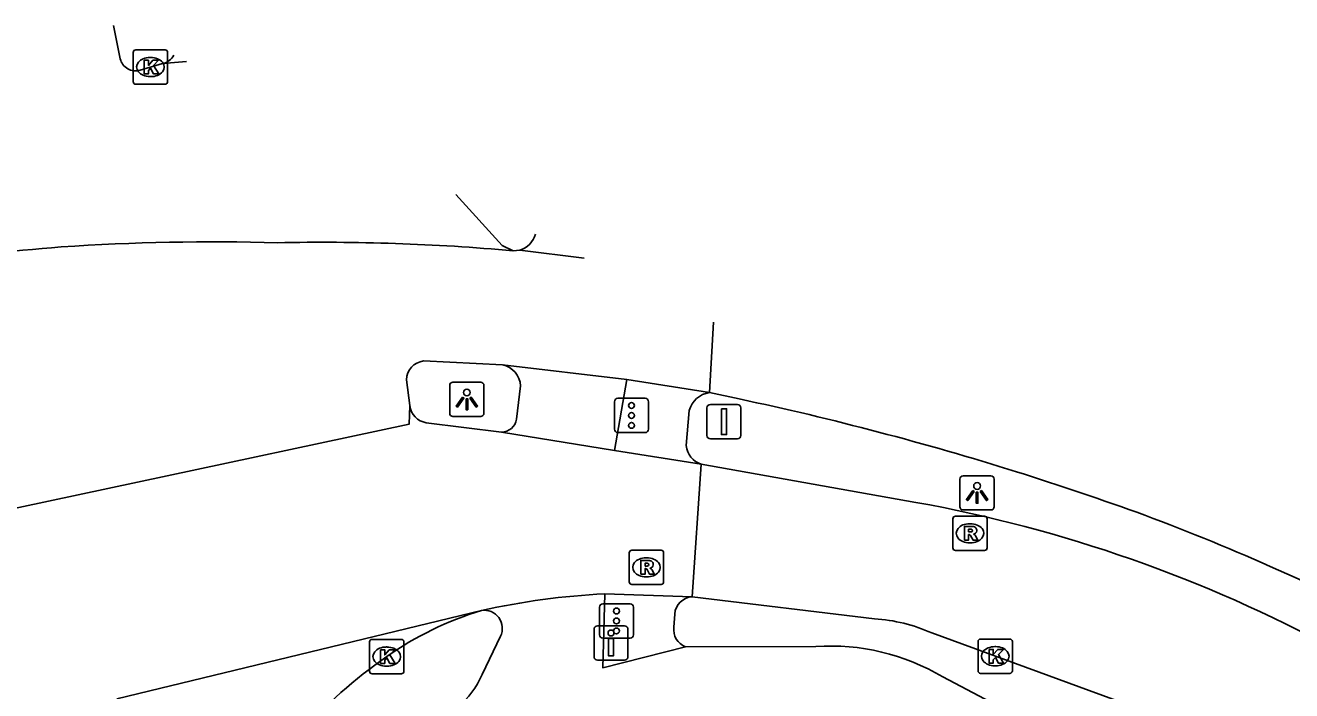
# Model space of a CAD drawing. Extents: x 159265 to 160143, y 383413 to 384319.
# Drawn here: x 159612.88 to 159649.77, y 384067.62 to 384087 of the extents above; entities that cross this region are included whole.
import ezdxf

# ---------------------------------------------------------------- set-up
doc = ezdxf.new("R2010")
doc.units = 0
for name, color, linetype in [('IMGEO_Drukknoppaal', 7, 'Continuous'), ('IMGEO_Fietspad_gesloten', 7, 'Continuous'), ('IMGEO_Fietspad_open', 7, 'Continuous'), ('IMGEO_Haag', 7, 'Continuous'), ('IMGEO_Kolk', 7, 'Continuous'), ('IMGEO_Lichtpunt', 7, 'Continuous'), ('IMGEO_OVBaan_gesloten', 7, 'Continuous'), ('IMGEO_Rijbaan_lokaal_gesloten', 7, 'Continuous'), ('IMGEO_Rioolput', 7, 'Continuous'), ('IMGEO_Verkeersbordpaal', 7, 'Continuous'), ('IMGEO_Verkeersregelinstallatiepaal', 7, 'Continuous'), ('IMGEO_Voetpad_open', 7, 'Continuous')]:
    doc.layers.add(name, color=color, linetype=linetype)

msp = doc.modelspace()

# ---------------------------------------------------------------- linework, layer by layer
at = {"layer": 'IMGEO_Drukknoppaal'}
for p, q in [((159629.446, 384068.611), (159629.446, 384069.411)), ((159629.446, 384069.411), (159629.446, 384068.611)), ((159629.546, 384069.511), (159630.336, 384069.511)), ((159630.336, 384069.511), (159629.546, 384069.511)), ((159630.436, 384069.411), (159630.436, 384068.611)), ((159630.436, 384068.611), (159630.436, 384069.411)), ((159630.336, 384068.511), (159629.546, 384068.511)), ((159629.546, 384068.511), (159630.336, 384068.511))]:
    msp.add_line(p, q, dxfattribs=at)
msp.add_lwpolyline([(159630.016, 384069.136), (159630.016, 384068.636), (159629.866, 384068.636), (159629.866, 384069.136), (159630.016, 384069.136)], dxfattribs=at)
msp.add_circle((159629.941, 384069.301), 0.085, dxfattribs=at)
for centre, start, end in [((159629.546, 384069.411), 90, 180), ((159629.546, 384069.411), 90, 180), ((159630.336, 384069.411), 0, 90), ((159630.336, 384069.411), 360, 90), ((159629.546, 384068.611), 180, 270), ((159629.546, 384068.611), 180, 270), ((159630.336, 384068.611), 270, 0), ((159630.336, 384068.611), 270, 0)]:
    msp.add_arc(centre, 0.1, start, end, dxfattribs=at)
at = {"layer": 'IMGEO_Fietspad_gesloten'}
for points in [[(159629.758, 384070.442), (159629.702, 384068.289), (159632.115, 384068.901)], [(159626.188, 384068.091), (159626.72, 384069.204)], [(159632.115, 384068.901), (159635.911, 384068.906)], [(159639.603, 384068.019), (159679.545, 384046.947), (159802.985, 383980.918)]]:
    msp.add_lwpolyline(points, dxfattribs=at)
for centre, radius, start, end in [((159626.252, 384069.439), 0.524, 333.3824, 98.781), ((159636.347, 384062.594), 6.327, 59.0303, 93.9512), ((159623.824, 384069.124), 2.58, 283.8754, 336.385)]:
    msp.add_arc(centre, radius, start, end, dxfattribs=at)
at = {"layer": 'IMGEO_Fietspad_open'}
for points in [[(159627.746, 384080.921), (159627.746, 384080.922)], [(159630.039, 384074.619), (159630.403, 384076.682)], [(159627.185, 384075.525), (159627.304, 384076.498)]]:
    msp.add_lwpolyline(points, dxfattribs=at)
for centre, radius, start, end in [((159627.072, 384081.123), 0.704, 287.8053, 343.3072), ((159626.646, 384076.471), 0.659, 2.3502, 77.7887), ((159626.756, 384075.589), 0.434, 269.8534, 351.5683)]:
    msp.add_arc(centre, radius, start, end, dxfattribs=at)
at = {"layer": 'IMGEO_Haag'}
msp.add_lwpolyline([(159632.217, 384075.779), (159632.135, 384074.758)], dxfattribs=at)
for centre, radius, start, end in [((159632.919, 384075.585), 0.728, 98.5038, 164.5474), ((159632.751, 384074.809), 0.618, 184.7172, 252.706)]:
    msp.add_arc(centre, radius, start, end, dxfattribs=at)
at = {"layer": 'IMGEO_Kolk'}
for p, q in [((159616.023, 384085.361), (159616.023, 384086.213)), ((159616.098, 384086.287), (159616.95, 384086.287)), ((159617.024, 384086.213), (159617.024, 384085.361)), ((159616.511, 384086.067), (159616.536, 384086.067)), ((159616.534, 384085.507), (159616.509, 384085.507)), ((159616.95, 384085.287), (159616.098, 384085.287)), ((159622.907, 384068.187), (159622.907, 384069.039)), ((159622.982, 384069.113), (159623.834, 384069.113)), ((159623.395, 384068.893), (159623.42, 384068.893)), ((159623.908, 384069.039), (159623.908, 384068.187)), ((159640.633, 384068.198), (159640.633, 384069.05)), ((159640.708, 384069.124), (159641.56, 384069.124)), ((159641.121, 384068.904), (159641.146, 384068.904)), ((159641.634, 384069.05), (159641.634, 384068.198)), ((159623.834, 384068.113), (159622.982, 384068.113)), ((159623.418, 384068.333), (159623.393, 384068.333)), ((159641.56, 384068.124), (159640.708, 384068.124)), ((159641.144, 384068.344), (159641.119, 384068.344))]:
    msp.add_line(p, q, dxfattribs=at)
for points in [[(159616.023, 384085.361), (159616.023, 384086.213)], [(159616.098, 384086.287), (159616.95, 384086.287)], [(159617.024, 384086.213), (159617.024, 384085.361)], [(159616.344, 384085.987), (159616.467, 384085.987), (159616.467, 384085.836), (159616.597, 384085.987), (159616.761, 384085.987), (159616.615, 384085.836), (159616.768, 384085.587), (159616.616, 384085.587), (159616.531, 384085.751), (159616.467, 384085.684), (159616.467, 384085.587), (159616.344, 384085.587), (159616.344, 384085.987)], [(159616.95, 384085.287), (159616.098, 384085.287)], [(159622.907, 384068.187), (159622.907, 384069.039)], [(159622.982, 384069.113), (159623.834, 384069.113)], [(159623.228, 384068.813), (159623.351, 384068.813), (159623.351, 384068.662), (159623.481, 384068.813), (159623.645, 384068.813), (159623.499, 384068.662), (159623.652, 384068.413), (159623.5, 384068.413), (159623.415, 384068.577), (159623.351, 384068.51), (159623.351, 384068.413), (159623.228, 384068.413), (159623.228, 384068.813)], [(159623.908, 384069.039), (159623.908, 384068.187)], [(159640.633, 384068.198), (159640.633, 384069.05)], [(159640.708, 384069.124), (159641.56, 384069.124)], [(159640.954, 384068.824), (159641.077, 384068.824), (159641.077, 384068.673), (159641.207, 384068.824), (159641.371, 384068.824), (159641.225, 384068.673), (159641.378, 384068.424), (159641.226, 384068.424), (159641.141, 384068.588), (159641.077, 384068.521), (159641.077, 384068.424), (159640.954, 384068.424), (159640.954, 384068.824)], [(159641.634, 384069.05), (159641.634, 384068.198)], [(159623.834, 384068.113), (159622.982, 384068.113)], [(159641.56, 384068.124), (159640.708, 384068.124)]]:
    msp.add_lwpolyline(points, dxfattribs=at)
for centre, start, end in [((159616.1, 384086.211), 91.552, 178.448), ((159616.1, 384086.211), 91.552, 178.448), ((159616.948, 384086.211), 1.552, 88.448), ((159616.948, 384086.211), 1.552, 88.448), ((159616.1, 384085.363), 181.552, 268.448), ((159616.1, 384085.363), 181.552, 268.448), ((159616.948, 384085.363), 271.552, 358.448), ((159616.948, 384085.363), 271.552, 358.448), ((159622.984, 384069.037), 91.552, 178.448), ((159622.984, 384069.037), 91.552, 178.448), ((159623.832, 384069.037), 1.552, 88.448), ((159623.832, 384069.037), 1.552, 88.448), ((159640.71, 384069.048), 91.552, 178.448), ((159640.71, 384069.048), 91.552, 178.448), ((159641.558, 384069.048), 1.552, 88.448), ((159641.558, 384069.048), 1.552, 88.448), ((159622.984, 384068.189), 181.552, 268.448), ((159622.984, 384068.189), 181.552, 268.448), ((159623.832, 384068.189), 271.552, 358.448), ((159623.832, 384068.189), 271.552, 358.448), ((159640.71, 384068.2), 181.552, 268.448), ((159640.71, 384068.2), 181.552, 268.448), ((159641.558, 384068.2), 271.552, 358.448), ((159641.558, 384068.2), 271.552, 358.448)]:
    msp.add_arc(centre, 0.0765, start, end, dxfattribs=at)
for centre, major_axis, ratio, start_param, end_param in [((159616.51, 384085.787), (-0.387, 0.002), 0.722429, 4.712389, 7.853982), ((159616.535, 384085.787), (-0.39, 0.002), 0.717154, 1.570796, 4.712389), ((159623.394, 384068.613), (-0.387, 0.002), 0.722429, 4.712389, 7.853982), ((159623.419, 384068.613), (-0.39, 0.002), 0.717154, 1.570796, 4.712389), ((159641.12, 384068.624), (-0.387, 0.002), 0.722429, 4.712389, 7.853982), ((159641.145, 384068.624), (-0.39, 0.002), 0.717154, 1.570796, 4.712389)]:
    msp.add_ellipse(centre, major_axis=major_axis, ratio=ratio, start_param=start_param, end_param=end_param, dxfattribs=at)
at = {"layer": 'IMGEO_Lichtpunt'}
for p, q in [((159626.145, 384076.604), (159625.337, 384076.604)), ((159626.145, 384076.604), (159625.337, 384076.604)), ((159625.243, 384076.509), (159625.243, 384075.702)), ((159625.243, 384076.509), (159625.243, 384075.702)), ((159626.239, 384075.702), (159626.239, 384076.509)), ((159626.239, 384075.702), (159626.239, 384076.509)), ((159625.337, 384075.608), (159626.145, 384075.608)), ((159625.337, 384075.608), (159626.145, 384075.608)), ((159640.106, 384073.786), (159640.106, 384072.979)), ((159640.106, 384073.786), (159640.106, 384072.979)), ((159641.008, 384073.881), (159640.2, 384073.881)), ((159641.008, 384073.881), (159640.2, 384073.881)), ((159641.102, 384072.979), (159641.102, 384073.786)), ((159641.102, 384072.979), (159641.102, 384073.786)), ((159640.2, 384072.885), (159641.008, 384072.885)), ((159640.2, 384072.885), (159641.008, 384072.885))]:
    msp.add_line(p, q, dxfattribs=at)
for points in [[(159625.617, 384076.173), (159625.656, 384076.145), (159625.468, 384075.883), (159625.43, 384075.91), (159625.617, 384076.173)], [(159625.829, 384076.145), (159625.867, 384076.172), (159626.054, 384075.91), (159626.015, 384075.882), (159625.829, 384076.145)], [(159625.719, 384076.125), (159625.766, 384076.125), (159625.766, 384075.803), (159625.719, 384075.803), (159625.719, 384076.125)], [(159640.48, 384073.45), (159640.519, 384073.422), (159640.331, 384073.16), (159640.293, 384073.187), (159640.48, 384073.45)], [(159640.582, 384073.402), (159640.629, 384073.402), (159640.629, 384073.08), (159640.582, 384073.08), (159640.582, 384073.402)], [(159640.692, 384073.422), (159640.73, 384073.449), (159640.917, 384073.187), (159640.878, 384073.159), (159640.692, 384073.422)]]:
    msp.add_lwpolyline(points, dxfattribs=at)
for centre in [(159625.742, 384076.307), (159640.605, 384073.584)]:
    msp.add_circle(centre, 0.0994, dxfattribs=at)
for centre, start, end in [((159625.337, 384076.509), 90, 180), ((159625.337, 384076.509), 90, 180), ((159626.145, 384076.509), 0, 90), ((159626.145, 384076.509), 0, 90), ((159625.337, 384075.702), 180, 270), ((159625.337, 384075.702), 180, 270), ((159626.145, 384075.702), 270, 0), ((159626.145, 384075.702), 270, 360), ((159640.2, 384073.786), 90, 180), ((159640.2, 384073.786), 90, 180), ((159641.008, 384073.786), 0, 90), ((159641.008, 384073.786), 0, 90), ((159640.2, 384072.979), 180, 270), ((159640.2, 384072.979), 180, 270), ((159641.008, 384072.979), 270, 0), ((159641.008, 384072.979), 270, 360)]:
    msp.add_arc(centre, 0.0946, start, end, dxfattribs=at)
at = {"layer": 'IMGEO_OVBaan_gesloten'}
for points in [[(159627.287, 384080.453), (159627.09, 384080.435)], [(159629.158, 384080.224), (159629.156, 384080.224), (159627.287, 384080.453)], [(159632.811, 384076.305), (159632.93, 384078.359)], [(159624.481, 384077.225), (159626.785, 384077.115)], [(159626.785, 384077.115), (159630.403, 384076.682)], [(159624.084, 384075.927), (159623.986, 384076.676)], [(159630.403, 384076.682), (159632.811, 384076.305)], [(159633.673, 384076.119), (159632.811, 384076.305)], [(159608.226, 384072.002), (159624.06, 384075.38), (159624.084, 384075.927)]]:
    msp.add_lwpolyline(points, dxfattribs=at)
for centre, radius, start, end in [((159618.362, 384015.345), 65.351, 88.36362, 93.89118), ((159621.548, 384018.638), 62.045, 84.87511, 91.21873), ((159619.225, 384012.798), 67.954, 94.47181, 102.03605), ((159624.545, 384076.669), 0.559, 96.6103, 179.3115), ((159615.325, 383989.809), 88.239, 72.57424, 77.9987), ((159615.408, 383990.07), 87.965, 70.00419, 72.57499), ((159621.973, 384009.763), 67.216, 62.33846, 69.52244)]:
    msp.add_arc(centre, radius, start, end, dxfattribs=at)
at = {"layer": 'IMGEO_Rijbaan_lokaal_gesloten'}
for points in [[(159615.646, 384086.025), (159615.447, 384087.002), (159615.447, 384087.002)], [(159616.881, 384085.89), (159616.222, 384085.699)], [(159616.881, 384085.89), (159617.58, 384085.948)], [(159627.09, 384080.435), (159626.775, 384080.584), (159625.42, 384082.071), (159625.419, 384082.072)], [(159626.755, 384075.155), (159624.558, 384075.426)], [(159630.039, 384074.619), (159626.755, 384075.155)], [(159632.567, 384074.219), (159630.039, 384074.619)], [(159632.567, 384074.219), (159632.308, 384070.354)], [(159632.567, 384074.219), (159638.825, 384073.105)], [(159629.758, 384070.442), (159632.308, 384070.354)], [(159632.308, 384070.354), (159637.617, 384069.716)], [(159626.172, 384069.956), (159615.551, 384067.379)], [(159639.282, 384069.302), (159650.703, 384065.122)]]:
    msp.add_lwpolyline(points, dxfattribs=at)
for centre, radius, start, end in [((159616.783, 384086.365), 0.485, 281.7143, 331.2677), ((159616.086, 384086.131), 0.453, 193.5306, 287.4521), ((159624.638, 384075.976), 0.556, 185.0705, 261.757), ((159631.573, 384032.883), 40.87, 61.5564, 79.7791), ((159630.828, 384049.076), 21.393, 92.8664, 102.5698), ((159628.927, 384060.77), 9.59, 106.6951, 125.1342), ((159637.295, 384064.865), 4.862, 65.8742, 86.1991), ((159631.018, 384057.572), 13.409, 124.5746, 139.0804)]:
    msp.add_arc(centre, radius, start, end, dxfattribs=at)
at = {"layer": 'IMGEO_Rioolput'}
for p, q in [((159639.898, 384071.779), (159639.898, 384072.631)), ((159639.973, 384072.705), (159640.825, 384072.705)), ((159640.386, 384072.485), (159640.411, 384072.485)), ((159640.899, 384072.631), (159640.899, 384071.779)), ((159640.409, 384071.925), (159640.384, 384071.925)), ((159630.473, 384070.787), (159630.473, 384071.639)), ((159630.548, 384071.713), (159631.4, 384071.713)), ((159630.961, 384071.493), (159630.986, 384071.493)), ((159631.474, 384071.639), (159631.474, 384070.787)), ((159640.825, 384071.705), (159639.973, 384071.705)), ((159631.4, 384070.713), (159630.548, 384070.713)), ((159630.984, 384070.933), (159630.959, 384070.933))]:
    msp.add_line(p, q, dxfattribs=at)
for points in [[(159639.898, 384071.779), (159639.898, 384072.631)], [(159639.973, 384072.705), (159640.825, 384072.705)], [(159640.899, 384072.631), (159640.899, 384071.779)], [(159640.487, 384072.403), (159640.235, 384072.405), (159640.235, 384072.005)], [(159640.235, 384072.005), (159640.359, 384072.005), (159640.359, 384072.167), (159640.37, 384072.167)], [(159640.413, 384072.324), (159640.359, 384072.324), (159640.359, 384072.243)], [(159640.359, 384072.243), (159640.411, 384072.243)], [(159640.417, 384072.138), (159640.488, 384072.005), (159640.628, 384072.005), (159640.563, 384072.131)], [(159630.473, 384070.787), (159630.473, 384071.639)], [(159630.548, 384071.713), (159631.4, 384071.713)], [(159631.062, 384071.411), (159630.81, 384071.413), (159630.81, 384071.013)], [(159631.474, 384071.639), (159631.474, 384070.787)], [(159640.825, 384071.705), (159639.973, 384071.705)], [(159630.81, 384071.013), (159630.934, 384071.013), (159630.934, 384071.175), (159630.945, 384071.175)], [(159630.988, 384071.332), (159630.934, 384071.332), (159630.934, 384071.251)], [(159630.934, 384071.251), (159630.986, 384071.251)], [(159630.992, 384071.146), (159631.063, 384071.013), (159631.203, 384071.013), (159631.138, 384071.139)], [(159631.4, 384070.713), (159630.548, 384070.713)]]:
    msp.add_lwpolyline(points, dxfattribs=at)
for centre, radius, start, end in [((159639.975, 384072.629), 0.0765, 91.552, 178.448), ((159639.975, 384072.629), 0.0765, 91.552, 178.448), ((159640.823, 384072.629), 0.0765, 1.552, 88.448), ((159640.823, 384072.629), 0.0765, 1.552, 88.448), ((159640.369, 384072.114), 0.0533, 26.0293, 88.6989), ((159640.395, 384072.432), 0.19, 274.7715, 282.9687), ((159640.419, 384072.228), 0.0964, 77.0061, 93.1865), ((159640.433, 384072.285), 0.0378, 276.6634, 79.6772), ((159640.486, 384072.293), 0.109, 350.3612, 89.416), ((159640.484, 384072.293), 0.112, 277.5842, 350.9817), ((159640.468, 384072.078), 0.108, 29.5134, 73.7905), ((159639.975, 384071.781), 0.0765, 181.552, 268.448), ((159639.975, 384071.781), 0.0765, 181.552, 268.448), ((159640.823, 384071.781), 0.0765, 271.552, 358.448), ((159640.823, 384071.781), 0.0765, 271.552, 358.448), ((159630.55, 384071.637), 0.0765, 91.552, 178.448), ((159630.55, 384071.637), 0.0765, 91.552, 178.448), ((159631.061, 384071.301), 0.109, 350.3612, 89.416), ((159631.398, 384071.637), 0.0765, 1.552, 88.448), ((159631.398, 384071.637), 0.0765, 1.552, 88.448), ((159630.944, 384071.122), 0.0533, 26.0293, 88.6989), ((159630.97, 384071.44), 0.19, 274.7715, 282.9687), ((159630.994, 384071.236), 0.0964, 77.0061, 93.1865), ((159631.008, 384071.293), 0.0378, 276.6634, 79.6772), ((159631.059, 384071.301), 0.112, 277.5842, 350.9817), ((159631.043, 384071.086), 0.108, 29.5134, 73.7905), ((159630.55, 384070.789), 0.0765, 181.552, 268.448), ((159630.55, 384070.789), 0.0765, 181.552, 268.448), ((159631.398, 384070.789), 0.0765, 271.552, 358.448), ((159631.398, 384070.789), 0.0765, 271.552, 358.448)]:
    msp.add_arc(centre, radius, start, end, dxfattribs=at)
for centre, major_axis, ratio, start_param, end_param in [((159640.385, 384072.205), (-0.387, 0.002), 0.722429, 4.712389, 7.853982), ((159640.41, 384072.205), (-0.39, 0.002), 0.717154, 1.570796, 4.712389), ((159630.96, 384071.213), (-0.387, 0.002), 0.722429, 4.712389, 7.853982), ((159630.985, 384071.213), (-0.39, 0.002), 0.717154, 1.570796, 4.712389)]:
    msp.add_ellipse(centre, major_axis=major_axis, ratio=ratio, start_param=start_param, end_param=end_param, dxfattribs=at)
at = {"layer": 'IMGEO_Verkeersbordpaal'}
for p, q in [((159632.736, 384075.057), (159632.736, 384075.857)), ((159632.736, 384075.857), (159632.736, 384075.057)), ((159632.836, 384075.957), (159633.626, 384075.957)), ((159633.626, 384075.957), (159632.836, 384075.957)), ((159633.726, 384075.857), (159633.726, 384075.057)), ((159633.726, 384075.057), (159633.726, 384075.857)), ((159633.626, 384074.957), (159632.836, 384074.957)), ((159632.836, 384074.957), (159633.626, 384074.957))]:
    msp.add_line(p, q, dxfattribs=at)
msp.add_lwpolyline([(159633.156, 384075.832), (159633.306, 384075.832), (159633.306, 384075.082), (159633.156, 384075.082), (159633.156, 384075.832)], dxfattribs=at)
for centre, start, end in [((159632.836, 384075.857), 90, 180), ((159632.836, 384075.857), 90, 180), ((159633.626, 384075.857), 0, 90), ((159633.626, 384075.857), 360, 90), ((159632.836, 384075.057), 180, 270), ((159632.836, 384075.057), 180, 270), ((159633.626, 384075.057), 270, 0), ((159633.626, 384075.057), 270, 0)]:
    msp.add_arc(centre, 0.1, start, end, dxfattribs=at)
at = {"layer": 'IMGEO_Verkeersregelinstallatiepaal'}
for p, q in [((159630.044, 384075.238), (159630.044, 384076.038)), ((159630.044, 384076.038), (159630.044, 384075.238)), ((159630.144, 384076.138), (159630.934, 384076.138)), ((159630.934, 384076.138), (159630.144, 384076.138)), ((159631.034, 384076.038), (159631.034, 384075.238)), ((159631.034, 384075.238), (159631.034, 384076.038)), ((159630.934, 384075.138), (159630.144, 384075.138)), ((159630.144, 384075.138), (159630.934, 384075.138)), ((159629.605, 384069.251), (159629.605, 384070.051)), ((159629.605, 384070.051), (159629.605, 384069.251)), ((159629.705, 384070.151), (159630.495, 384070.151)), ((159630.495, 384070.151), (159629.705, 384070.151)), ((159630.595, 384070.051), (159630.595, 384069.251)), ((159630.595, 384069.251), (159630.595, 384070.051)), ((159630.495, 384069.151), (159629.705, 384069.151)), ((159629.705, 384069.151), (159630.495, 384069.151))]:
    msp.add_line(p, q, dxfattribs=at)
for centre in [(159630.539, 384075.928), (159630.539, 384075.638), (159630.539, 384075.348), (159630.1, 384069.941), (159630.1, 384069.651), (159630.1, 384069.361)]:
    msp.add_circle(centre, 0.085, dxfattribs=at)
for centre, start, end in [((159630.144, 384076.038), 90, 180), ((159630.144, 384076.038), 90, 180), ((159630.934, 384076.038), 0, 90), ((159630.934, 384076.038), 360, 90), ((159630.144, 384075.238), 180, 270), ((159630.144, 384075.238), 180, 270), ((159630.934, 384075.238), 270, 0), ((159630.934, 384075.238), 270, 0), ((159629.705, 384070.051), 90, 180), ((159629.705, 384070.051), 90, 180), ((159630.495, 384070.051), 0, 90), ((159630.495, 384070.051), 360, 90), ((159629.705, 384069.251), 180, 270), ((159629.705, 384069.251), 180, 270), ((159630.495, 384069.251), 270, 0), ((159630.495, 384069.251), 270, 0)]:
    msp.add_arc(centre, 0.1, start, end, dxfattribs=at)
at = {"layer": 'IMGEO_Voetpad_open'}
for points in [[(159632.217, 384075.779), (159632.135, 384074.758)], [(159631.799, 384069.854), (159631.775, 384069.47)]]:
    msp.add_lwpolyline(points, dxfattribs=at)
for centre, radius, start, end in [((159632.919, 384075.585), 0.728, 98.5038, 164.5474), ((159632.751, 384074.809), 0.618, 184.7172, 252.706), ((159632.335, 384069.817), 0.538, 92.9156, 176.0623), ((159632.288, 384069.391), 0.519, 171.2195, 250.5005)]:
    msp.add_arc(centre, radius, start, end, dxfattribs=at)

doc.saveas('drawing.dxf')
